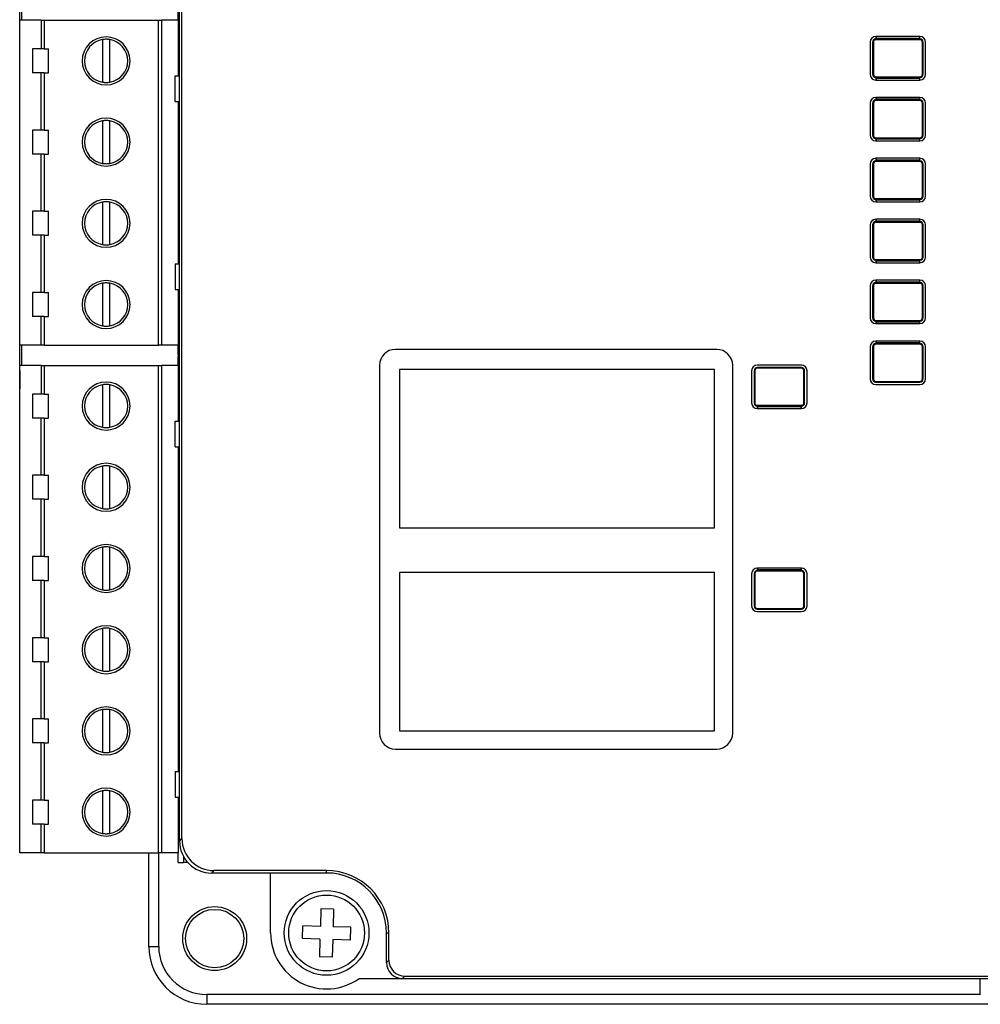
# Model space of a CAD drawing. Header units: millimetres. Extents: x -7023 to 53801, y 9849 to 33561.
# Tile 453 of 537: x 28855 to 28868, y 26542 to 26556. Entities that reach past the tile are written whole.
import ezdxf

# ---------------------------------------------------------------- set-up
doc = ezdxf.new("R2010")
doc.units = ezdxf.units.MM
doc.layers.add('IE_SKD', color=6, linetype='Continuous')

# ---------------------------------------------------------------- blocks, each defined once
blk = doc.blocks.new('Modul kontroli HID X100')
at = {"layer": 'IE_SKD', "linetype": 'Continuous', "lineweight": 25}
for p, q in [((-24132.867, -33306.108), (-24132.867, -33203.301)), ((-24132.714, -33305.955), (-24132.714, -33203.454)), ((-24142.867, -33276.704), (-24142.867, -33232.704)), ((-24142.745, -33253.498), (-24142.745, -33254.768)), ((-24132.96, -33254.768), (-24132.96, -33254.168)), ((-24142.86, -33275.088), (-24142.86, -33254.768)), ((-24141.515, -33254.768), (-24142.86, -33254.768)), ((-24141.515, -33254.768), (-24141.515, -33256.558)), ((-24141.515, -33254.768), (-24141.334, -33254.768)), ((-24141.334, -33254.768), (-24141.334, -33256.558)), ((-24141.334, -33254.768), (-24134.186, -33254.768)), ((-24134.186, -33275.088), (-24134.186, -33254.768)), ((-24134.186, -33254.768), (-24133.989, -33254.768)), ((-24133.989, -33254.768), (-24133.989, -33275.088)), ((-24132.96, -33254.768), (-24133.989, -33254.768)), ((-24132.96, -33254.768), (-24132.96, -33258.248)), ((-24089.301, -33255.782), (-24089.301, -33255.938)), ((-24086.541, -33255.782), (-24089.301, -33255.782)), ((-24089.266, -33255.903), (-24089.301, -33255.938)), ((-24089.301, -33255.938), (-24089.301, -33255.982)), ((-24089.266, -33255.903), (-24089.266, -33255.782)), ((-24086.576, -33255.903), (-24089.266, -33255.903)), ((-24086.576, -33255.782), (-24086.576, -33255.903)), ((-24086.576, -33255.903), (-24086.541, -33255.938)), ((-24086.541, -33255.938), (-24086.541, -33255.782)), ((-24086.541, -33255.982), (-24086.541, -33255.938)), ((-24142.06, -33256.558), (-24142.06, -33258.058)), ((-24141.515, -33256.558), (-24142.06, -33256.558)), ((-24141.334, -33256.558), (-24141.515, -33256.558)), ((-24141.334, -33256.558), (-24141.06, -33256.558)), ((-24141.06, -33258.058), (-24141.06, -33256.558)), ((-24137.69, -33255.978), (-24137.69, -33258.638)), ((-24137.231, -33258.638), (-24137.231, -33255.978)), ((-24132.96, -33256.433), (-24132.867, -33256.433)), ((-24089.657, -33256.138), (-24089.657, -33258.148)), ((-24089.457, -33256.138), (-24089.501, -33256.138)), ((-24089.501, -33256.138), (-24089.501, -33258.148)), ((-24089.457, -33256.138), (-24089.457, -33258.148)), ((-24086.541, -33255.982), (-24089.301, -33255.982)), ((-24086.341, -33256.138), (-24086.385, -33256.138)), ((-24086.385, -33258.148), (-24086.385, -33256.138)), ((-24086.341, -33258.148), (-24086.341, -33256.138)), ((-24086.185, -33258.148), (-24086.185, -33256.138)), ((-24141.515, -33258.058), (-24142.06, -33258.058)), ((-24141.515, -33261.638), (-24141.515, -33258.058)), ((-24141.334, -33258.058), (-24141.515, -33258.058)), ((-24141.334, -33258.058), (-24141.334, -33261.638)), ((-24141.334, -33258.058), (-24141.06, -33258.058)), ((-24133.136, -33259.848), (-24133.136, -33258.248)), ((-24133.136, -33258.248), (-24132.867, -33258.248)), ((-24132.96, -33258.183), (-24132.867, -33258.183)), ((-24089.501, -33258.148), (-24089.457, -33258.148)), ((-24089.301, -33258.304), (-24086.541, -33258.304)), ((-24089.301, -33258.304), (-24089.301, -33258.348)), ((-24089.266, -33258.382), (-24089.301, -33258.348)), ((-24089.301, -33258.348), (-24089.301, -33258.504)), ((-24089.266, -33258.382), (-24086.576, -33258.382)), ((-24089.266, -33258.504), (-24089.266, -33258.382)), ((-24086.576, -33258.382), (-24086.541, -33258.348)), ((-24086.576, -33258.382), (-24086.576, -33258.504)), ((-24086.541, -33258.348), (-24086.541, -33258.304)), ((-24086.541, -33258.504), (-24086.541, -33258.348)), ((-24086.385, -33258.148), (-24086.341, -33258.148)), ((-24089.301, -33258.504), (-24086.541, -33258.504)), ((-24089.301, -33259.592), (-24089.301, -33259.748)), ((-24086.541, -33259.592), (-24089.301, -33259.592)), ((-24089.266, -33259.713), (-24089.266, -33259.592)), ((-24086.576, -33259.592), (-24086.576, -33259.713)), ((-24086.541, -33259.748), (-24086.541, -33259.592)), ((-24133.136, -33259.848), (-24132.867, -33259.848)), ((-24132.96, -33259.848), (-24132.96, -33270.008)), ((-24089.657, -33259.948), (-24089.657, -33261.958)), ((-24089.501, -33259.948), (-24089.501, -33261.958)), ((-24089.457, -33259.948), (-24089.501, -33259.948)), ((-24089.457, -33259.948), (-24089.457, -33261.958)), ((-24089.266, -33259.713), (-24089.301, -33259.748)), ((-24089.301, -33259.748), (-24089.301, -33259.792)), ((-24086.541, -33259.792), (-24089.301, -33259.792)), ((-24086.576, -33259.713), (-24089.266, -33259.713)), ((-24086.576, -33259.713), (-24086.541, -33259.748)), ((-24086.541, -33259.792), (-24086.541, -33259.748)), ((-24086.341, -33259.948), (-24086.385, -33259.948)), ((-24086.385, -33261.958), (-24086.385, -33259.948)), ((-24086.341, -33261.958), (-24086.341, -33259.948)), ((-24086.185, -33261.958), (-24086.185, -33259.948)), ((-24137.69, -33261.058), (-24137.69, -33263.718)), ((-24137.231, -33263.718), (-24137.231, -33261.058)), ((-24142.06, -33261.638), (-24142.06, -33263.138)), ((-24141.515, -33261.638), (-24142.06, -33261.638)), ((-24141.334, -33261.638), (-24141.515, -33261.638)), ((-24141.334, -33261.638), (-24141.06, -33261.638)), ((-24141.06, -33263.138), (-24141.06, -33261.638)), ((-24132.96, -33261.513), (-24132.867, -33261.513)), ((-24089.501, -33261.958), (-24089.457, -33261.958)), ((-24086.385, -33261.958), (-24086.341, -33261.958)), ((-24089.301, -33262.114), (-24086.541, -33262.114)), ((-24089.301, -33262.114), (-24089.301, -33262.158)), ((-24089.266, -33262.192), (-24089.301, -33262.158)), ((-24089.301, -33262.158), (-24089.301, -33262.314)), ((-24089.301, -33262.314), (-24086.541, -33262.314)), ((-24089.266, -33262.192), (-24086.576, -33262.192)), ((-24089.266, -33262.314), (-24089.266, -33262.192)), ((-24086.576, -33262.192), (-24086.541, -33262.158)), ((-24086.576, -33262.192), (-24086.576, -33262.314)), ((-24086.541, -33262.158), (-24086.541, -33262.114)), ((-24086.541, -33262.314), (-24086.541, -33262.158)), ((-24141.515, -33263.138), (-24142.06, -33263.138)), ((-24141.515, -33266.718), (-24141.515, -33263.138)), ((-24141.334, -33263.138), (-24141.515, -33263.138)), ((-24141.334, -33263.138), (-24141.334, -33266.718)), ((-24141.334, -33263.138), (-24141.06, -33263.138)), ((-24132.96, -33263.263), (-24132.867, -33263.263)), ((-24089.657, -33263.758), (-24089.657, -33265.768)), ((-24089.501, -33263.758), (-24089.501, -33265.768)), ((-24089.457, -33263.758), (-24089.501, -33263.758)), ((-24089.457, -33263.758), (-24089.457, -33265.768)), ((-24089.301, -33263.402), (-24089.301, -33263.558)), ((-24086.541, -33263.402), (-24089.301, -33263.402)), ((-24089.266, -33263.523), (-24089.301, -33263.558)), ((-24089.301, -33263.558), (-24089.301, -33263.602)), ((-24086.541, -33263.602), (-24089.301, -33263.602)), ((-24089.266, -33263.523), (-24089.266, -33263.402)), ((-24086.576, -33263.523), (-24089.266, -33263.523)), ((-24086.576, -33263.402), (-24086.576, -33263.523)), ((-24086.576, -33263.523), (-24086.541, -33263.558)), ((-24086.541, -33263.558), (-24086.541, -33263.402)), ((-24086.541, -33263.602), (-24086.541, -33263.558)), ((-24086.341, -33263.758), (-24086.385, -33263.758)), ((-24086.385, -33265.768), (-24086.385, -33263.758)), ((-24086.341, -33265.768), (-24086.341, -33263.758)), ((-24086.185, -33265.768), (-24086.185, -33263.758)), ((-24089.501, -33265.768), (-24089.457, -33265.768)), ((-24086.385, -33265.768), (-24086.341, -33265.768)), ((-24137.69, -33266.138), (-24137.69, -33268.798)), ((-24137.231, -33268.798), (-24137.231, -33266.138)), ((-24089.301, -33265.924), (-24086.541, -33265.924)), ((-24089.301, -33265.924), (-24089.301, -33265.968)), ((-24089.266, -33266.002), (-24089.301, -33265.968)), ((-24089.301, -33265.968), (-24089.301, -33266.124)), ((-24089.301, -33266.124), (-24086.541, -33266.124)), ((-24089.266, -33266.002), (-24086.576, -33266.002)), ((-24089.266, -33266.124), (-24089.266, -33266.002)), ((-24086.576, -33266.002), (-24086.541, -33265.968)), ((-24086.576, -33266.002), (-24086.576, -33266.124)), ((-24086.541, -33265.968), (-24086.541, -33265.924)), ((-24086.541, -33266.124), (-24086.541, -33265.968)), ((-24142.06, -33266.718), (-24142.06, -33268.218)), ((-24141.515, -33266.718), (-24142.06, -33266.718)), ((-24141.334, -33266.718), (-24141.515, -33266.718)), ((-24141.334, -33266.718), (-24141.06, -33266.718)), ((-24141.06, -33268.218), (-24141.06, -33266.718)), ((-24132.96, -33266.593), (-24132.867, -33266.593)), ((-24089.657, -33267.568), (-24089.657, -33269.578)), ((-24089.501, -33267.568), (-24089.501, -33269.578)), ((-24089.457, -33267.568), (-24089.501, -33267.568)), ((-24089.457, -33267.568), (-24089.457, -33269.578)), ((-24089.301, -33267.212), (-24089.301, -33267.368)), ((-24086.541, -33267.212), (-24089.301, -33267.212)), ((-24089.266, -33267.333), (-24089.301, -33267.368)), ((-24089.301, -33267.368), (-24089.301, -33267.412)), ((-24086.541, -33267.412), (-24089.301, -33267.412)), ((-24089.266, -33267.333), (-24089.266, -33267.212)), ((-24086.576, -33267.333), (-24089.266, -33267.333)), ((-24086.576, -33267.212), (-24086.576, -33267.333)), ((-24086.576, -33267.333), (-24086.541, -33267.368)), ((-24086.541, -33267.368), (-24086.541, -33267.212)), ((-24086.541, -33267.412), (-24086.541, -33267.368)), ((-24086.385, -33269.578), (-24086.385, -33267.568)), ((-24086.341, -33267.568), (-24086.385, -33267.568)), ((-24086.341, -33269.578), (-24086.341, -33267.568)), ((-24086.185, -33269.578), (-24086.185, -33267.568)), ((-24141.515, -33268.218), (-24142.06, -33268.218)), ((-24141.515, -33271.798), (-24141.515, -33268.218)), ((-24141.334, -33268.218), (-24141.515, -33268.218)), ((-24141.334, -33268.218), (-24141.334, -33271.798)), ((-24141.334, -33268.218), (-24141.06, -33268.218)), ((-24132.96, -33268.343), (-24132.867, -33268.343)), ((-24133.136, -33270.008), (-24133.136, -33271.608)), ((-24133.136, -33270.008), (-24132.867, -33270.008)), ((-24089.501, -33269.578), (-24089.457, -33269.578)), ((-24089.301, -33269.734), (-24086.541, -33269.734)), ((-24089.301, -33269.734), (-24089.301, -33269.778)), ((-24089.266, -33269.812), (-24089.301, -33269.778)), ((-24089.301, -33269.778), (-24089.301, -33269.934)), ((-24089.301, -33269.934), (-24086.541, -33269.934)), ((-24089.266, -33269.812), (-24086.576, -33269.812)), ((-24089.266, -33269.934), (-24089.266, -33269.812)), ((-24086.576, -33269.812), (-24086.541, -33269.778)), ((-24086.576, -33269.812), (-24086.576, -33269.934)), ((-24086.541, -33269.778), (-24086.541, -33269.734)), ((-24086.541, -33269.934), (-24086.541, -33269.778)), ((-24086.385, -33269.578), (-24086.341, -33269.578)), ((-24137.69, -33271.218), (-24137.69, -33273.878)), ((-24137.231, -33273.878), (-24137.231, -33271.218)), ((-24089.301, -33271.022), (-24089.301, -33271.178)), ((-24086.541, -33271.022), (-24089.301, -33271.022)), ((-24089.266, -33271.143), (-24089.301, -33271.178)), ((-24089.301, -33271.178), (-24089.301, -33271.222)), ((-24086.541, -33271.222), (-24089.301, -33271.222)), ((-24089.266, -33271.143), (-24089.266, -33271.022)), ((-24086.576, -33271.143), (-24089.266, -33271.143)), ((-24086.576, -33271.022), (-24086.576, -33271.143)), ((-24086.576, -33271.143), (-24086.541, -33271.178)), ((-24086.541, -33271.178), (-24086.541, -33271.022)), ((-24086.541, -33271.222), (-24086.541, -33271.178)), ((-24142.06, -33271.798), (-24142.06, -33273.298)), ((-24141.515, -33271.798), (-24142.06, -33271.798)), ((-24141.334, -33271.798), (-24141.515, -33271.798)), ((-24141.334, -33271.798), (-24141.06, -33271.798)), ((-24141.06, -33273.298), (-24141.06, -33271.798)), ((-24133.136, -33271.608), (-24132.867, -33271.608)), ((-24132.96, -33271.608), (-24132.96, -33275.088)), ((-24132.96, -33271.673), (-24132.867, -33271.673)), ((-24089.657, -33271.378), (-24089.657, -33273.388)), ((-24089.501, -33271.378), (-24089.501, -33273.388)), ((-24089.457, -33271.378), (-24089.501, -33271.378)), ((-24089.457, -33271.378), (-24089.457, -33273.388)), ((-24086.341, -33271.378), (-24086.385, -33271.378)), ((-24086.385, -33273.388), (-24086.385, -33271.378)), ((-24086.341, -33273.388), (-24086.341, -33271.378)), ((-24086.185, -33273.388), (-24086.185, -33271.378)), ((-24141.515, -33273.298), (-24142.06, -33273.298)), ((-24141.334, -33273.298), (-24141.515, -33273.298)), ((-24141.515, -33275.088), (-24141.515, -33273.298)), ((-24141.334, -33273.298), (-24141.334, -33275.088)), ((-24141.334, -33273.298), (-24141.06, -33273.298)), ((-24132.96, -33273.423), (-24132.867, -33273.423)), ((-24089.501, -33273.388), (-24089.457, -33273.388)), ((-24089.301, -33273.544), (-24086.541, -33273.544)), ((-24089.301, -33273.544), (-24089.301, -33273.588)), ((-24089.266, -33273.622), (-24089.301, -33273.588)), ((-24089.301, -33273.588), (-24089.301, -33273.744)), ((-24089.301, -33273.744), (-24086.541, -33273.744)), ((-24089.266, -33273.622), (-24086.576, -33273.622)), ((-24089.266, -33273.744), (-24089.266, -33273.622)), ((-24086.576, -33273.622), (-24086.541, -33273.588)), ((-24086.576, -33273.622), (-24086.576, -33273.744)), ((-24086.541, -33273.588), (-24086.541, -33273.544)), ((-24086.541, -33273.744), (-24086.541, -33273.588)), ((-24086.385, -33273.388), (-24086.341, -33273.388)), ((-24089.301, -33274.832), (-24089.301, -33274.988)), ((-24086.541, -33274.832), (-24089.301, -33274.832)), ((-24089.266, -33274.953), (-24089.301, -33274.988)), ((-24089.301, -33274.988), (-24089.301, -33275.032)), ((-24086.541, -33275.032), (-24089.301, -33275.032)), ((-24089.266, -33274.953), (-24089.266, -33274.832)), ((-24086.576, -33274.953), (-24089.266, -33274.953)), ((-24086.576, -33274.832), (-24086.576, -33274.953)), ((-24086.576, -33274.953), (-24086.541, -33274.988)), ((-24086.541, -33274.988), (-24086.541, -33274.832)), ((-24086.541, -33275.032), (-24086.541, -33274.988)), ((-24141.515, -33275.088), (-24142.86, -33275.088)), ((-24142.745, -33275.088), (-24142.745, -33276.358)), ((-24141.334, -33275.088), (-24141.515, -33275.088)), ((-24141.334, -33275.088), (-24134.186, -33275.088)), ((-24133.989, -33275.088), (-24134.186, -33275.088)), ((-24132.96, -33275.088), (-24133.989, -33275.088)), ((-24132.96, -33275.688), (-24132.96, -33275.088)), ((-24099.258, -33275.351), (-24119.358, -33275.351)), ((-24089.657, -33275.188), (-24089.657, -33277.198)), ((-24089.457, -33275.188), (-24089.501, -33275.188)), ((-24089.501, -33275.188), (-24089.501, -33277.198)), ((-24089.457, -33275.188), (-24089.457, -33277.198)), ((-24086.385, -33277.198), (-24086.385, -33275.188)), ((-24086.341, -33275.188), (-24086.385, -33275.188)), ((-24086.341, -33277.198), (-24086.341, -33275.188)), ((-24086.185, -33277.198), (-24086.185, -33275.188)), ((-24132.96, -33275.688), (-24132.867, -33275.688)), ((-24132.96, -33276.358), (-24132.96, -33275.758)), ((-24132.96, -33275.758), (-24132.867, -33275.758)), ((-24142.867, -33276.704), (-24142.867, -33277.704)), ((-24142.86, -33306.838), (-24142.86, -33276.358)), ((-24141.515, -33276.358), (-24142.86, -33276.358)), ((-24141.515, -33276.358), (-24141.515, -33278.148)), ((-24141.515, -33276.358), (-24141.334, -33276.358)), ((-24141.334, -33276.358), (-24141.334, -33278.148)), ((-24141.334, -33276.358), (-24134.186, -33276.358)), ((-24134.186, -33306.838), (-24134.186, -33276.358)), ((-24134.186, -33276.358), (-24133.989, -33276.358)), ((-24133.989, -33276.358), (-24133.989, -33306.838)), ((-24132.96, -33276.358), (-24133.989, -33276.358)), ((-24132.96, -33276.358), (-24132.96, -33279.838)), ((-24120.358, -33276.351), (-24120.358, -33299.351)), ((-24119.094, -33276.615), (-24119.094, -33286.515)), ((-24099.394, -33276.615), (-24119.094, -33276.615)), ((-24099.394, -33286.515), (-24099.394, -33276.615)), ((-24098.258, -33299.351), (-24098.258, -33276.351)), ((-24097.074, -33276.687), (-24097.074, -33278.696)), ((-24096.874, -33276.687), (-24096.918, -33276.687)), ((-24096.918, -33276.687), (-24096.918, -33278.696)), ((-24096.874, -33276.687), (-24096.874, -33278.696)), ((-24093.958, -33276.33), (-24096.718, -33276.33)), ((-24096.718, -33276.487), (-24096.718, -33276.53)), ((-24093.958, -33276.487), (-24096.718, -33276.487)), ((-24093.958, -33276.53), (-24096.718, -33276.53)), ((-24093.958, -33276.53), (-24093.958, -33276.487)), ((-24093.758, -33276.687), (-24093.802, -33276.687)), ((-24093.802, -33278.696), (-24093.802, -33276.687)), ((-24093.758, -33278.696), (-24093.758, -33276.687)), ((-24093.602, -33278.696), (-24093.602, -33276.687)), ((-24089.501, -33277.198), (-24089.457, -33277.198)), ((-24089.301, -33277.354), (-24086.541, -33277.354)), ((-24089.301, -33277.354), (-24089.301, -33277.398)), ((-24089.301, -33277.398), (-24086.541, -33277.398)), ((-24086.541, -33277.398), (-24086.541, -33277.354)), ((-24086.385, -33277.198), (-24086.341, -33277.198)), ((-24142.867, -33277.704), (-24142.86, -33277.704)), ((-24137.69, -33277.568), (-24137.69, -33280.228)), ((-24137.231, -33280.228), (-24137.231, -33277.568)), ((-24132.96, -33278.023), (-24132.867, -33278.023)), ((-24089.301, -33277.554), (-24086.541, -33277.554)), ((-24142.06, -33278.148), (-24142.06, -33279.648)), ((-24141.515, -33278.148), (-24142.06, -33278.148)), ((-24141.334, -33278.148), (-24141.515, -33278.148)), ((-24141.334, -33278.148), (-24141.06, -33278.148)), ((-24141.06, -33279.648), (-24141.06, -33278.148)), ((-24096.918, -33278.696), (-24096.874, -33278.696)), ((-24093.802, -33278.696), (-24093.758, -33278.696)), ((-24096.718, -33278.852), (-24093.958, -33278.852)), ((-24096.718, -33278.852), (-24096.718, -33278.896)), ((-24096.683, -33278.931), (-24096.718, -33278.896)), ((-24096.718, -33278.896), (-24096.718, -33279.053)), ((-24096.718, -33279.053), (-24093.958, -33279.053)), ((-24096.683, -33278.931), (-24093.993, -33278.931)), ((-24096.683, -33279.053), (-24096.683, -33278.931)), ((-24093.993, -33278.931), (-24093.958, -33278.896)), ((-24093.993, -33278.931), (-24093.993, -33279.053)), ((-24093.958, -33278.896), (-24093.958, -33278.852)), ((-24093.958, -33279.053), (-24093.958, -33278.896)), ((-24141.515, -33279.648), (-24142.06, -33279.648)), ((-24141.515, -33283.228), (-24141.515, -33279.648)), ((-24141.334, -33279.648), (-24141.515, -33279.648)), ((-24141.334, -33279.648), (-24141.334, -33283.228)), ((-24141.334, -33279.648), (-24141.06, -33279.648)), ((-24133.136, -33281.438), (-24133.136, -33279.838)), ((-24133.136, -33279.838), (-24132.867, -33279.838)), ((-24132.96, -33279.773), (-24132.867, -33279.773)), ((-24133.136, -33281.438), (-24132.867, -33281.438)), ((-24132.96, -33281.438), (-24132.96, -33301.758)), ((-24137.69, -33282.648), (-24137.69, -33285.308)), ((-24137.231, -33285.308), (-24137.231, -33282.648)), ((-24142.06, -33283.228), (-24142.06, -33284.728)), ((-24141.515, -33283.228), (-24142.06, -33283.228)), ((-24141.334, -33283.228), (-24141.515, -33283.228)), ((-24141.334, -33283.228), (-24141.06, -33283.228)), ((-24141.06, -33284.728), (-24141.06, -33283.228)), ((-24132.96, -33283.103), (-24132.867, -33283.103)), ((-24141.515, -33284.728), (-24142.06, -33284.728)), ((-24141.515, -33288.308), (-24141.515, -33284.728)), ((-24141.334, -33284.728), (-24141.515, -33284.728)), ((-24141.334, -33284.728), (-24141.334, -33288.308)), ((-24141.334, -33284.728), (-24141.06, -33284.728)), ((-24132.96, -33284.853), (-24132.867, -33284.853)), ((-24119.094, -33286.515), (-24099.394, -33286.515)), ((-24137.69, -33287.728), (-24137.69, -33290.388)), ((-24137.231, -33290.388), (-24137.231, -33287.728)), ((-24142.06, -33288.308), (-24142.06, -33289.808)), ((-24141.515, -33288.308), (-24142.06, -33288.308)), ((-24141.334, -33288.308), (-24141.515, -33288.308)), ((-24141.334, -33288.308), (-24141.06, -33288.308)), ((-24141.06, -33289.808), (-24141.06, -33288.308)), ((-24132.96, -33288.183), (-24132.867, -33288.183)), ((-24096.718, -33289.03), (-24096.718, -33289.187)), ((-24093.958, -33289.03), (-24096.718, -33289.03)), ((-24096.683, -33289.152), (-24096.718, -33289.187)), ((-24096.718, -33289.187), (-24096.718, -33289.23)), ((-24096.683, -33289.152), (-24096.683, -33289.03)), ((-24093.993, -33289.152), (-24096.683, -33289.152)), ((-24093.993, -33289.03), (-24093.993, -33289.152)), ((-24093.993, -33289.152), (-24093.958, -33289.187)), ((-24093.958, -33289.187), (-24093.958, -33289.03)), ((-24093.958, -33289.23), (-24093.958, -33289.187)), ((-24141.515, -33289.808), (-24142.06, -33289.808)), ((-24141.515, -33293.388), (-24141.515, -33289.808)), ((-24141.334, -33289.808), (-24141.515, -33289.808)), ((-24141.334, -33289.808), (-24141.334, -33293.388)), ((-24141.334, -33289.808), (-24141.06, -33289.808)), ((-24119.094, -33289.315), (-24119.094, -33299.215)), ((-24099.394, -33289.315), (-24119.094, -33289.315)), ((-24099.394, -33299.215), (-24099.394, -33289.315)), ((-24097.074, -33289.387), (-24097.074, -33291.396)), ((-24096.918, -33289.387), (-24096.918, -33291.396)), ((-24096.874, -33289.387), (-24096.918, -33289.387)), ((-24096.874, -33289.387), (-24096.874, -33291.396)), ((-24093.958, -33289.23), (-24096.718, -33289.23)), ((-24093.758, -33289.387), (-24093.802, -33289.387)), ((-24093.802, -33291.396), (-24093.802, -33289.387)), ((-24093.758, -33291.396), (-24093.758, -33289.387)), ((-24093.602, -33291.396), (-24093.602, -33289.387)), ((-24132.96, -33289.933), (-24132.867, -33289.933)), ((-24096.918, -33291.396), (-24096.874, -33291.396)), ((-24096.718, -33291.552), (-24093.958, -33291.552)), ((-24096.718, -33291.552), (-24096.718, -33291.596)), ((-24096.718, -33291.596), (-24093.958, -33291.596)), ((-24093.958, -33291.596), (-24093.958, -33291.552)), ((-24093.802, -33291.396), (-24093.758, -33291.396)), ((-24096.718, -33291.753), (-24093.958, -33291.753)), ((-24137.69, -33292.808), (-24137.69, -33295.468)), ((-24137.231, -33295.468), (-24137.231, -33292.808)), ((-24142.06, -33293.388), (-24142.06, -33294.888)), ((-24141.515, -33293.388), (-24142.06, -33293.388)), ((-24141.334, -33293.388), (-24141.515, -33293.388)), ((-24141.334, -33293.388), (-24141.06, -33293.388)), ((-24141.06, -33294.888), (-24141.06, -33293.388)), ((-24132.96, -33293.263), (-24132.867, -33293.263)), ((-24141.515, -33294.888), (-24142.06, -33294.888)), ((-24141.515, -33298.468), (-24141.515, -33294.888)), ((-24141.334, -33294.888), (-24141.515, -33294.888)), ((-24141.334, -33294.888), (-24141.334, -33298.468)), ((-24141.334, -33294.888), (-24141.06, -33294.888)), ((-24132.96, -33295.013), (-24132.867, -33295.013)), ((-24137.69, -33297.888), (-24137.69, -33300.548)), ((-24137.231, -33300.548), (-24137.231, -33297.888)), ((-24132.96, -33298.343), (-24132.867, -33298.343)), ((-24142.06, -33298.468), (-24142.06, -33299.968)), ((-24141.515, -33298.468), (-24142.06, -33298.468)), ((-24141.334, -33298.468), (-24141.515, -33298.468)), ((-24141.334, -33298.468), (-24141.06, -33298.468)), ((-24141.06, -33299.968), (-24141.06, -33298.468)), ((-24119.094, -33299.215), (-24099.394, -33299.215)), ((-24141.515, -33299.968), (-24142.06, -33299.968)), ((-24141.515, -33303.548), (-24141.515, -33299.968)), ((-24141.334, -33299.968), (-24141.515, -33299.968)), ((-24141.334, -33299.968), (-24141.334, -33303.548)), ((-24141.334, -33299.968), (-24141.06, -33299.968)), ((-24132.96, -33300.093), (-24132.867, -33300.093)), ((-24119.358, -33300.351), (-24099.258, -33300.351)), ((-24133.136, -33301.758), (-24133.136, -33303.358)), ((-24133.136, -33301.758), (-24132.867, -33301.758)), ((-24137.69, -33302.968), (-24137.69, -33305.628)), ((-24137.231, -33305.628), (-24137.231, -33302.968)), ((-24133.136, -33303.358), (-24132.867, -33303.358)), ((-24132.96, -33303.358), (-24132.96, -33306.838)), ((-24142.06, -33303.548), (-24142.06, -33305.048)), ((-24141.515, -33303.548), (-24142.06, -33303.548)), ((-24141.334, -33303.548), (-24141.515, -33303.548)), ((-24141.334, -33303.548), (-24141.06, -33303.548)), ((-24141.06, -33305.048), (-24141.06, -33303.548)), ((-24132.96, -33303.423), (-24132.867, -33303.423)), ((-24141.515, -33305.048), (-24142.06, -33305.048)), ((-24141.515, -33306.838), (-24141.515, -33305.048)), ((-24141.334, -33305.048), (-24141.515, -33305.048)), ((-24141.334, -33305.048), (-24141.334, -33306.838)), ((-24141.334, -33305.048), (-24141.06, -33305.048)), ((-24132.96, -33305.173), (-24132.867, -33305.173)), ((-24132.867, -33306.108), (-24132.714, -33305.955)), ((-24141.515, -33306.838), (-24142.86, -33306.838)), ((-24141.334, -33306.838), (-24141.515, -33306.838)), ((-24141.334, -33306.838), (-24134.186, -33306.838)), ((-24134.779, -33312.704), (-24134.779, -33306.838)), ((-24133.989, -33306.838), (-24134.186, -33306.838)), ((-24134.167, -33312.704), (-24134.167, -33306.838)), ((-24132.96, -33306.838), (-24133.989, -33306.838)), ((-24132.96, -33307.438), (-24132.96, -33306.838)), ((-24132.96, -33307.438), (-24132.615, -33307.438)), ((-24132.615, -33307.08), (-24132.615, -33307.438)), ((-24132.36, -33307.438), (-24132.615, -33307.438)), ((-24130.718, -33307.951), (-24130.871, -33308.104)), ((-24127.167, -33308.104), (-24130.871, -33308.104)), ((-24123.667, -33307.951), (-24130.718, -33307.951)), ((-24123.667, -33308.104), (-24127.167, -33308.104)), ((-24127.167, -33311.854), (-24127.167, -33308.104)), ((-24123.667, -33308.104), (-24123.667, -33307.951)), ((-24124.023, -33310.343), (-24124.055, -33311.443)), ((-24123.223, -33310.367), (-24124.023, -33310.343)), ((-24123.223, -33310.367), (-24123.255, -33311.466)), ((-24125.178, -33312.21), (-24125.155, -33311.411)), ((-24124.055, -33311.443), (-24125.155, -33311.411)), ((-24122.156, -33311.498), (-24123.255, -33311.466)), ((-24122.179, -33312.298), (-24122.156, -33311.498)), ((-24119.917, -33311.854), (-24119.764, -33311.854)), ((-24119.917, -33313.706), (-24119.917, -33311.854)), ((-24119.764, -33313.553), (-24119.764, -33311.854)), ((-24124.079, -33312.242), (-24125.178, -33312.21)), ((-24124.079, -33312.242), (-24124.111, -33313.342)), ((-24123.279, -33312.266), (-24123.311, -33313.365)), ((-24122.179, -33312.298), (-24123.279, -33312.266)), ((-24134.779, -33312.704), (-24134.167, -33312.704)), ((-24123.311, -33313.365), (-24124.111, -33313.342)), ((-24119.917, -33313.706), (-24119.764, -33313.553)), ((-24121.635, -33314.704), (-24118.919, -33314.704)), ((-24118.766, -33314.551), (-24118.919, -33314.704)), ((-24118.919, -33314.704), (-24105.967, -33314.704)), ((-24118.766, -33314.551), (-24002.568, -33314.551)), ((-24105.967, -33314.704), (-24015.367, -33314.704)), ((-24082.779, -33315.704), (-24082.779, -33314.704)), ((-24082.779, -33315.704), (-24131.167, -33315.704)), ((-24131.167, -33315.704), (-24131.167, -33316.316)), ((-24082.746, -33315.706), (-24082.779, -33315.704)), ((-24081.05, -33316.316), (-24131.167, -33316.316))]:
    blk.add_line(p, q, dxfattribs=at)
for centre, radius in [((-24123.667, -33311.854), 2.65), ((-24123.667, -33311.854), 2.371), ((-24130.667, -33312.204), 2), ((-24130.667, -33312.204), 1.825)]:
    blk.add_circle(centre, radius, dxfattribs=at)
for centre, radius, start, end in [((-24137.46, -33257.308), 1.5, 90, 270), ((-24137.46, -33257.308), 1.5, 270, 90), ((-24089.301, -33256.138), 0.356, 90, 180), ((-24089.301, -33256.138), 0.2, 90, 180), ((-24086.541, -33256.138), 0.356, 0, 90), ((-24086.541, -33256.138), 0.2, 0, 90), ((-24137.46, -33257.308), 1.35, 99.79454, 260.20546), ((-24137.46, -33257.308), 1.35, 90, 99.79454), ((-24137.46, -33257.308), 1.35, 80.20546, 90), ((-24137.46, -33257.308), 1.35, 279.79454, 80.20546), ((-24089.301, -33256.138), 0.156, 90, 180), ((-24086.541, -33256.138), 0.156, 0, 90), ((-24089.301, -33258.148), 0.356, 180, 270), ((-24089.301, -33258.148), 0.2, 180, 270), ((-24089.301, -33258.148), 0.156, 180, 270), ((-24086.541, -33258.148), 0.156, 270, 0), ((-24086.541, -33258.148), 0.2, 270, 0), ((-24086.541, -33258.148), 0.356, 270, 0), ((-24137.46, -33257.308), 1.35, 260.20546, 270), ((-24137.46, -33257.308), 1.35, 270, 279.79454), ((-24089.301, -33259.948), 0.356, 90, 180), ((-24086.541, -33259.948), 0.356, 0, 90), ((-24089.301, -33259.948), 0.2, 90, 180), ((-24089.301, -33259.948), 0.156, 90, 180), ((-24086.541, -33259.948), 0.2, 0, 90), ((-24086.541, -33259.948), 0.156, 0, 90), ((-24137.46, -33262.388), 1.5, 90, 270), ((-24137.46, -33262.388), 1.35, 99.79454, 260.20546), ((-24137.46, -33262.388), 1.35, 90, 99.79454), ((-24137.46, -33262.388), 1.5, 270, 90), ((-24137.46, -33262.388), 1.35, 80.20546, 90), ((-24137.46, -33262.388), 1.35, 279.79454, 80.20546), ((-24089.301, -33261.958), 0.356, 180, 270), ((-24089.301, -33261.958), 0.2, 180, 270), ((-24089.301, -33261.958), 0.156, 180, 270), ((-24086.541, -33261.958), 0.156, 270, 0), ((-24086.541, -33261.958), 0.2, 270, 0), ((-24086.541, -33261.958), 0.356, 270, 0), ((-24137.46, -33262.388), 1.35, 260.20546, 270), ((-24137.46, -33262.388), 1.35, 270, 279.79454), ((-24089.301, -33263.758), 0.356, 90, 180), ((-24089.301, -33263.758), 0.2, 90, 180), ((-24089.301, -33263.758), 0.156, 90, 180), ((-24086.541, -33263.758), 0.356, 0, 90), ((-24086.541, -33263.758), 0.2, 0, 90), ((-24086.541, -33263.758), 0.156, 0, 90), ((-24089.301, -33265.768), 0.356, 180, 270), ((-24089.301, -33265.768), 0.2, 180, 270), ((-24089.301, -33265.768), 0.156, 180, 270), ((-24086.541, -33265.768), 0.156, 270, 0), ((-24086.541, -33265.768), 0.2, 270, 0), ((-24086.541, -33265.768), 0.356, 270, 0), ((-24137.46, -33267.468), 1.5, 90, 270), ((-24137.46, -33267.468), 1.35, 99.79454, 260.20546), ((-24137.46, -33267.468), 1.35, 90, 99.79454), ((-24137.46, -33267.468), 1.5, 270, 90), ((-24137.46, -33267.468), 1.35, 80.20546, 90), ((-24137.46, -33267.468), 1.35, 279.79454, 80.20546), ((-24089.301, -33267.568), 0.356, 90, 180), ((-24089.301, -33267.568), 0.2, 90, 180), ((-24089.301, -33267.568), 0.156, 90, 180), ((-24086.541, -33267.568), 0.356, 0, 90), ((-24086.541, -33267.568), 0.2, 0, 90), ((-24086.541, -33267.568), 0.156, 0, 90), ((-24137.46, -33267.468), 1.35, 260.20546, 270), ((-24137.46, -33267.468), 1.35, 270, 279.79454), ((-24089.301, -33269.578), 0.356, 180, 270), ((-24089.301, -33269.578), 0.2, 180, 270), ((-24089.301, -33269.578), 0.156, 180, 270), ((-24086.541, -33269.578), 0.156, 270, 0), ((-24086.541, -33269.578), 0.2, 270, 0), ((-24086.541, -33269.578), 0.356, 270, 0), ((-24137.46, -33272.548), 1.5, 90, 270), ((-24137.46, -33272.548), 1.35, 99.79454, 260.20546), ((-24137.46, -33272.548), 1.35, 90, 99.79454), ((-24137.46, -33272.548), 1.5, 270, 90), ((-24137.46, -33272.548), 1.35, 80.20546, 90), ((-24137.46, -33272.548), 1.35, 279.79454, 80.20546), ((-24089.301, -33271.378), 0.356, 90, 180), ((-24089.301, -33271.378), 0.2, 90, 180), ((-24089.301, -33271.378), 0.156, 90, 180), ((-24086.541, -33271.378), 0.356, 0, 90), ((-24086.541, -33271.378), 0.2, 0, 90), ((-24086.541, -33271.378), 0.156, 0, 90), ((-24089.301, -33273.388), 0.356, 180, 270), ((-24089.301, -33273.388), 0.2, 180, 270), ((-24089.301, -33273.388), 0.156, 180, 270), ((-24086.541, -33273.388), 0.156, 270, 0), ((-24086.541, -33273.388), 0.2, 270, 0), ((-24086.541, -33273.388), 0.356, 270, 0), ((-24137.46, -33272.548), 1.35, 260.20546, 270), ((-24137.46, -33272.548), 1.35, 270, 279.79454), ((-24089.301, -33275.188), 0.356, 90, 180), ((-24089.301, -33275.188), 0.2, 90, 180), ((-24089.301, -33275.188), 0.156, 90, 180), ((-24086.541, -33275.188), 0.356, 0, 90), ((-24086.541, -33275.188), 0.2, 0, 90), ((-24086.541, -33275.188), 0.156, 0, 90), ((-24119.358, -33276.351), 1, 90, 180), ((-24099.258, -33276.351), 1, 0, 90), ((-24096.718, -33276.687), 0.356, 90, 180), ((-24096.718, -33276.687), 0.2, 90, 180), ((-24096.718, -33276.687), 0.156, 90, 180), ((-24093.958, -33276.687), 0.356, 0, 90), ((-24093.958, -33276.687), 0.2, 0, 90), ((-24093.958, -33276.687), 0.156, 0, 90), ((-24137.46, -33278.898), 1.5, 90, 270), ((-24137.46, -33278.898), 1.5, 270, 90), ((-24089.301, -33277.198), 0.356, 180, 270), ((-24089.301, -33277.198), 0.2, 180, 270), ((-24089.301, -33277.198), 0.156, 180, 270), ((-24086.541, -33277.198), 0.156, 270, 0), ((-24086.541, -33277.198), 0.2, 270, 0), ((-24086.541, -33277.198), 0.356, 270, 0), ((-24137.46, -33278.898), 1.35, 99.79454, 260.20546), ((-24137.46, -33278.898), 1.35, 90, 99.79454), ((-24137.46, -33278.898), 1.35, 80.20546, 90), ((-24137.46, -33278.898), 1.35, 279.79454, 80.20546), ((-24096.718, -33278.696), 0.356, 180, 270), ((-24096.718, -33278.696), 0.2, 180, 270), ((-24096.718, -33278.696), 0.156, 180, 270), ((-24093.958, -33278.696), 0.156, 270, 0), ((-24093.958, -33278.696), 0.2, 270, 0), ((-24093.958, -33278.696), 0.356, 270, 0), ((-24137.46, -33278.898), 1.35, 260.20546, 270), ((-24137.46, -33278.898), 1.35, 270, 279.79454), ((-24137.46, -33283.978), 1.5, 90, 270), ((-24137.46, -33283.978), 1.35, 99.79454, 260.20546), ((-24137.46, -33283.978), 1.35, 90, 99.79454), ((-24137.46, -33283.978), 1.5, 270, 90), ((-24137.46, -33283.978), 1.35, 80.20546, 90), ((-24137.46, -33283.978), 1.35, 279.79454, 80.20546), ((-24137.46, -33283.978), 1.35, 260.20546, 270), ((-24137.46, -33283.978), 1.35, 270, 279.79454), ((-24137.46, -33289.058), 1.5, 90, 270), ((-24137.46, -33289.058), 1.35, 99.79454, 260.20546), ((-24137.46, -33289.058), 1.35, 90, 99.79454), ((-24137.46, -33289.058), 1.5, 270, 90), ((-24137.46, -33289.058), 1.35, 80.20546, 90), ((-24137.46, -33289.058), 1.35, 279.79454, 80.20546), ((-24096.718, -33289.387), 0.356, 90, 180), ((-24096.718, -33289.387), 0.2, 90, 180), ((-24093.958, -33289.387), 0.356, 0, 90), ((-24093.958, -33289.387), 0.2, 0, 90), ((-24096.718, -33289.387), 0.156, 90, 180), ((-24093.958, -33289.387), 0.156, 0, 90), ((-24137.46, -33289.058), 1.35, 260.20546, 270), ((-24137.46, -33289.058), 1.35, 270, 279.79454), ((-24096.718, -33291.396), 0.356, 180, 270), ((-24096.718, -33291.396), 0.2, 180, 270), ((-24096.718, -33291.396), 0.156, 180, 270), ((-24093.958, -33291.396), 0.156, 270, 0), ((-24093.958, -33291.396), 0.2, 270, 0), ((-24093.958, -33291.396), 0.356, 270, 0), ((-24137.46, -33294.138), 1.5, 90, 270), ((-24137.46, -33294.138), 1.35, 99.79454, 260.20546), ((-24137.46, -33294.138), 1.35, 90, 99.79454), ((-24137.46, -33294.138), 1.5, 270, 90), ((-24137.46, -33294.138), 1.35, 80.20546, 90), ((-24137.46, -33294.138), 1.35, 279.79454, 80.20546), ((-24137.46, -33294.138), 1.35, 260.20546, 270), ((-24137.46, -33294.138), 1.35, 270, 279.79454), ((-24137.46, -33299.218), 1.5, 90, 270), ((-24137.46, -33299.218), 1.5, 270, 90), ((-24137.46, -33299.218), 1.35, 99.79454, 260.20546), ((-24137.46, -33299.218), 1.35, 90, 99.79454), ((-24137.46, -33299.218), 1.35, 80.20546, 90), ((-24137.46, -33299.218), 1.35, 279.79454, 80.20546), ((-24119.358, -33299.351), 1, 180, 270), ((-24099.258, -33299.351), 1, 270, 0), ((-24137.46, -33299.218), 1.35, 260.20546, 270), ((-24137.46, -33299.218), 1.35, 270, 279.79454), ((-24137.46, -33304.298), 1.5, 90, 270), ((-24137.46, -33304.298), 1.35, 99.79454, 260.20546), ((-24137.46, -33304.298), 1.35, 90, 99.79454), ((-24137.46, -33304.298), 1.5, 270, 90), ((-24137.46, -33304.298), 1.35, 80.20546, 90), ((-24137.46, -33304.298), 1.35, 279.79454, 80.20546), ((-24137.46, -33304.298), 1.35, 260.20546, 270), ((-24137.46, -33304.298), 1.35, 270, 279.79454), ((-24123.667, -33311.854), 3.903, 0, 90), ((-24123.667, -33311.854), 3.75, 0, 90), ((-24123.667, -33311.854), 3.5, 180, 305.4832), ((-24131.167, -33312.704), 3.612, 180, 270), ((-24131.167, -33312.704), 3, 180, 270)]:
    blk.add_arc(centre, radius, start, end, dxfattribs=at)
for centre, major_axis, ratio, start_param, end_param in [((-24141.801, -33277.704), (1.066, 0), 0.998074, 3.141593, 3.252074), ((-24130.863, -33306.101), (1.419, 1.419), 0.99628, 2.358058, 3.925127), ((-24130.71, -33305.948), (1.419, 1.419), 0.99628, 2.358058, 3.925127), ((-24118.915, -33313.702), (-0.71, -0.71), 0.99628, 5.499651, 7.06672), ((-24118.762, -33313.55), (-0.71, -0.71), 0.99628, 5.499651, 7.06672)]:
    blk.add_ellipse(centre, major_axis=major_axis, ratio=ratio, start_param=start_param, end_param=end_param, dxfattribs=at)

msp = doc.modelspace()

# ---------------------------------------------------------------- block references
at = {"layer": 'IE_SKD', "ltscale": 200, "transparency": 33554687, "xscale": 0.2244324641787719, "yscale": 0.2244324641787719, "zscale": 0.2244324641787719}
msp.add_blockref('Modul kontroli HID X100', (34273.179, 34019.095), dxfattribs=at)

doc.saveas('drawing.dxf')
